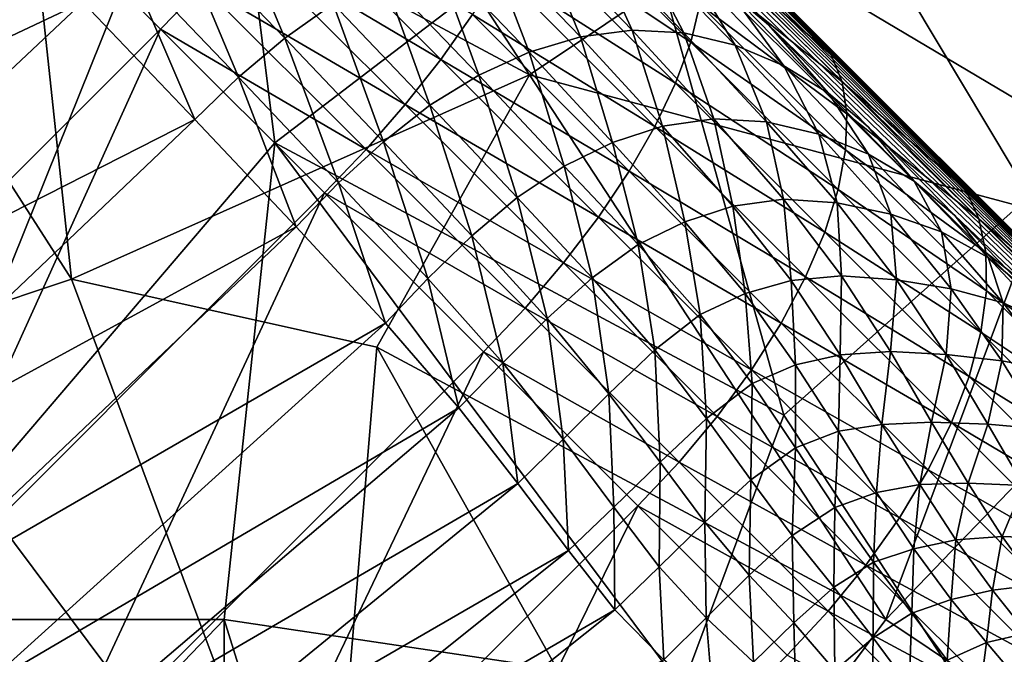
# Model space of a CAD drawing. Extents: x -0.3 to 0.3, y -0.266 to 0.266.
# Tile 241 of 430: x 0.133 to 0.159, y -0.164 to -0.148. Entities that reach past the tile are written whole.
import ezdxf

# ---------------------------------------------------------------- set-up
doc = ezdxf.new("R2010")
doc.units = 0

msp = doc.modelspace()

# ---------------------------------------------------------------- linework, layer by layer
for points in [[(0.09051, -0.084552, 0.651207), (0.126496, -0.120455, 0.707415), (0.181324, -0.175246, 0.661847)], [(0.099163, -0.093314, 0.641935), (0.09051, -0.084552, 0.651207), (0.181324, -0.175246, 0.661847)], [(0.10117, -0.095342, 0.639939), (0.099163, -0.093314, 0.641935), (0.181324, -0.175246, 0.661847)], [(0.103137, -0.097329, 0.637953), (0.10117, -0.095342, 0.639939), (0.181324, -0.175246, 0.661847)], [(0.105063, -0.099277, 0.635977), (0.103137, -0.097329, 0.637953), (0.181324, -0.175246, 0.661847)], [(0.106947, -0.101182, 0.634012), (0.105063, -0.099277, 0.635977), (0.181324, -0.175246, 0.661847)], [(0.108791, -0.103046, 0.63206), (0.106947, -0.101182, 0.634012), (0.181324, -0.175246, 0.661847)], [(0.110597, -0.104872, 0.630117), (0.108791, -0.103046, 0.63206), (0.181324, -0.175246, 0.661847)], [(0.112365, -0.10666, 0.628184), (0.110597, -0.104872, 0.630117), (0.181324, -0.175246, 0.661847)], [(0.114196, -0.108513, 0.626145), (0.112365, -0.10666, 0.628184), (0.181324, -0.175246, 0.661847)], [(0.122967, -0.117392, 0.615906), (0.114196, -0.108513, 0.626145), (0.181324, -0.175246, 0.661847)], [(0.13904, -0.189364, 0.684081), (0.110952, -0.161254, 0.7044), (0.061477, -0.111783, 0.659767)], [(0.175262, -0.224776, 0.584312), (0.13904, -0.189364, 0.684081), (0.061477, -0.111783, 0.659767)], [(0.175262, -0.224776, 0.584312), (0.061477, -0.111783, 0.659767), (0.073212, -0.1233, 0.639939)], [(0.12874, -0.123242, 0.608537), (0.122967, -0.117392, 0.615906), (0.181324, -0.175246, 0.661847)], [(0.126496, -0.120455, 0.707415), (0.143063, -0.137017, 0.702836), (0.157558, -0.1515, 0.693811)], [(0.126496, -0.120455, 0.707415), (0.157558, -0.1515, 0.693811), (0.181324, -0.175246, 0.661847)], [(0.175262, -0.224776, 0.584312), (0.073212, -0.1233, 0.639939), (0.0752, -0.125267, 0.637953)], [(0.133945, -0.128523, 0.601386), (0.12874, -0.123242, 0.608537), (0.181324, -0.175246, 0.661847)], [(0.175262, -0.224776, 0.584312), (0.0752, -0.125267, 0.637953), (0.077147, -0.127193, 0.635977)], [(0.175262, -0.224776, 0.584312), (0.077147, -0.127193, 0.635977), (0.079052, -0.129077, 0.634012)], [(0.138642, -0.133293, 0.594416), (0.133945, -0.128523, 0.601386), (0.181324, -0.175246, 0.661847)], [(0.175262, -0.224776, 0.584312), (0.079052, -0.129077, 0.634012), (0.080917, -0.130921, 0.63206)], [(0.175262, -0.224776, 0.584312), (0.080917, -0.130921, 0.63206), (0.082743, -0.132727, 0.630117)], [(0.175262, -0.224776, 0.584312), (0.082743, -0.132727, 0.630117), (0.08453, -0.134494, 0.628184)], [(0.181324, -0.175246, 0.661847), (0.14286, -0.137582, 0.587633), (0.138642, -0.133293, 0.594416)], [(0.149363, -0.143842, 0.711776), (0.157291, -0.133228, 0.711732), (0.161255, -0.150918, 0.7117)], [(0.161255, -0.150918, 0.7117), (0.157291, -0.133228, 0.711732), (0.163898, -0.142073, 0.711689)], [(0.175262, -0.224776, 0.584312), (0.08453, -0.134494, 0.628184), (0.086383, -0.136326, 0.626145)], [(0.14672, -0.149149, 0.774531), (0.13747, -0.134997, 0.77331), (0.133506, -0.142073, 0.773228)], [(0.14672, -0.149149, 0.774531), (0.154648, -0.143842, 0.775106), (0.13747, -0.134997, 0.77331)], [(0.175262, -0.224776, 0.584312), (0.086383, -0.136326, 0.626145), (0.095262, -0.145097, 0.615906)], [(0.143063, -0.137017, 0.702836), (0.150552, -0.144501, 0.698878), (0.157558, -0.1515, 0.693811)], [(0.181324, -0.175246, 0.661847), (0.146627, -0.141418, 0.58104), (0.14286, -0.137582, 0.587633)], [(0.129542, -0.163301, 0.711899), (0.12822, -0.14738, 0.711912), (0.138792, -0.140304, 0.711826)], [(0.129542, -0.163301, 0.711899), (0.138792, -0.140304, 0.711826), (0.140113, -0.150918, 0.711826)], [(0.140113, -0.150918, 0.711826), (0.138792, -0.140304, 0.711826), (0.149363, -0.143842, 0.711776)], [(0.181324, -0.175246, 0.661847), (0.149973, -0.144831, 0.574642), (0.146627, -0.141418, 0.58104)], [(0.134827, -0.154456, 0.773722), (0.133506, -0.142073, 0.773228), (0.126899, -0.142073, 0.772724)], [(0.129542, -0.156225, 0.773374), (0.134827, -0.154456, 0.773722), (0.126899, -0.142073, 0.772724)], [(0.134827, -0.154456, 0.773722), (0.14672, -0.149149, 0.774531), (0.133506, -0.142073, 0.773228)], [(0.159934, -0.152687, 0.775743), (0.159934, -0.142073, 0.775523), (0.154648, -0.143842, 0.775106)], [(0.132762, -0.143578, 0.716042), (0.125832, -0.159275, 0.7143), (0.137145, -0.147962, 0.7143)], [(0.132762, -0.143578, 0.716042), (0.137145, -0.147962, 0.7143), (0.13823, -0.146833, 0.714202)], [(0.135123, -0.147261, 0.567939), (0.121294, -0.153793, 0.573725), (0.131762, -0.143736, 0.573808)], [(0.140113, -0.150918, 0.711826), (0.149363, -0.143842, 0.711776), (0.153327, -0.157994, 0.711758)], [(0.14672, -0.149149, 0.774531), (0.159934, -0.152687, 0.775743), (0.154648, -0.143842, 0.775106)], [(0.153327, -0.157994, 0.711758), (0.149363, -0.143842, 0.711776), (0.161255, -0.150918, 0.7117)], [(0.140366, -0.148197, 0.562429), (0.137485, -0.145198, 0.568142), (0.138761, -0.144341, 0.568403)], [(0.140366, -0.148197, 0.562429), (0.138761, -0.144341, 0.568403), (0.14162, -0.147305, 0.562657)], [(0.146517, -0.145365, 0.708948), (0.150906, -0.1483, 0.705568), (0.146952, -0.144347, 0.707842)], [(0.146952, -0.144347, 0.707842), (0.150906, -0.1483, 0.705568), (0.151146, -0.147318, 0.704372)], [(0.139253, -0.145682, 0.713909), (0.144418, -0.148749, 0.711386), (0.140196, -0.144527, 0.713427)], [(0.140196, -0.144527, 0.713427), (0.144418, -0.148749, 0.711386), (0.145239, -0.147585, 0.710735)], [(0.150931, -0.145012, 0.700312), (0.154112, -0.148059, 0.696484), (0.150552, -0.144501, 0.698878)], [(0.150552, -0.144501, 0.698878), (0.154112, -0.148059, 0.696484), (0.157558, -0.1515, 0.693811)], [(0.151921, -0.146997, 0.567592), (0.149973, -0.144831, 0.574642), (0.152924, -0.147848, 0.568446)], [(0.181324, -0.175246, 0.661847), (0.152924, -0.147848, 0.568446), (0.149973, -0.144831, 0.574642)], [(0.175262, -0.224776, 0.584312), (0.095262, -0.145097, 0.615906), (0.101112, -0.15087, 0.608537)], [(0.151159, -0.14566, 0.701722), (0.154549, -0.148628, 0.69788), (0.150931, -0.145012, 0.700312)], [(0.150931, -0.145012, 0.700312), (0.154549, -0.148628, 0.69788), (0.154112, -0.148059, 0.696484)], [(0.139168, -0.14921, 0.562298), (0.136268, -0.146182, 0.567988), (0.137485, -0.145198, 0.568142)], [(0.139168, -0.14921, 0.562298), (0.137485, -0.145198, 0.568142), (0.140366, -0.148197, 0.562429)], [(0.148043, -0.148166, 0.558261), (0.14559, -0.145612, 0.563913), (0.146926, -0.145435, 0.564509)], [(0.145943, -0.146451, 0.709918), (0.150515, -0.149363, 0.706648), (0.146517, -0.145365, 0.708948)], [(0.146517, -0.145365, 0.708948), (0.150515, -0.149363, 0.706648), (0.150906, -0.1483, 0.705568)], [(0.148043, -0.148166, 0.558261), (0.146926, -0.145435, 0.564509), (0.149384, -0.147987, 0.558805)], [(0.149384, -0.147987, 0.558805), (0.146926, -0.145435, 0.564509), (0.148252, -0.145492, 0.565188)], [(0.13823, -0.146833, 0.714202), (0.143494, -0.149922, 0.711859), (0.139253, -0.145682, 0.713909)], [(0.139253, -0.145682, 0.713909), (0.143494, -0.149922, 0.711859), (0.144418, -0.148749, 0.711386)], [(0.146709, -0.148561, 0.5578), (0.144252, -0.145997, 0.563404), (0.14559, -0.145612, 0.563913)], [(0.146709, -0.148561, 0.5578), (0.14559, -0.145612, 0.563913), (0.148043, -0.148166, 0.558261)], [(0.149384, -0.147987, 0.558805), (0.148252, -0.145492, 0.565188), (0.150731, -0.148056, 0.559432)], [(0.150731, -0.148056, 0.559432), (0.148252, -0.145492, 0.565188), (0.149553, -0.145793, 0.565943)], [(0.151231, -0.146433, 0.703083), (0.154834, -0.149332, 0.699251), (0.151159, -0.14566, 0.701722)], [(0.151159, -0.14566, 0.701722), (0.154834, -0.149332, 0.699251), (0.154549, -0.148628, 0.69788)], [(0.150731, -0.148056, 0.559432), (0.149553, -0.145793, 0.565943), (0.152062, -0.148379, 0.560134)], [(0.152062, -0.148379, 0.560134), (0.149553, -0.145793, 0.565943), (0.150789, -0.146307, 0.566752)], [(0.138035, -0.150309, 0.56226), (0.135123, -0.147261, 0.567939), (0.136268, -0.146182, 0.567988)], [(0.138035, -0.150309, 0.56226), (0.136268, -0.146182, 0.567988), (0.139168, -0.14921, 0.562298)], [(0.145402, -0.149158, 0.557426), (0.142921, -0.146565, 0.562983), (0.144252, -0.145997, 0.563404)], [(0.145402, -0.149158, 0.557426), (0.144252, -0.145997, 0.563404), (0.146709, -0.148561, 0.5578)], [(0.145239, -0.147585, 0.710735), (0.149979, -0.150487, 0.707596), (0.145943, -0.146451, 0.709918)], [(0.145943, -0.146451, 0.709918), (0.149979, -0.150487, 0.707596), (0.150515, -0.149363, 0.706648)], [(0.152062, -0.148379, 0.560134), (0.150789, -0.146307, 0.566752), (0.153325, -0.148911, 0.560886)], [(0.153325, -0.148911, 0.560886), (0.150789, -0.146307, 0.566752), (0.151921, -0.146997, 0.567592)], [(0.151146, -0.147318, 0.704372), (0.154961, -0.150161, 0.700575), (0.151231, -0.146433, 0.703083)], [(0.151231, -0.146433, 0.703083), (0.154961, -0.150161, 0.700575), (0.154834, -0.149332, 0.699251)], [(0.144138, -0.14994, 0.557146), (0.14162, -0.147305, 0.562657), (0.142921, -0.146565, 0.562983)], [(0.144138, -0.14994, 0.557146), (0.142921, -0.146565, 0.562983), (0.145402, -0.149158, 0.557426)], [(0.137145, -0.147962, 0.7143), (0.142483, -0.151085, 0.712146), (0.13823, -0.146833, 0.714202)], [(0.13823, -0.146833, 0.714202), (0.142483, -0.151085, 0.712146), (0.143494, -0.149922, 0.711859)], [(0.153325, -0.148911, 0.560886), (0.151921, -0.146997, 0.567592), (0.154482, -0.149622, 0.561666)], [(0.154482, -0.149622, 0.561666), (0.151921, -0.146997, 0.567592), (0.152924, -0.147848, 0.568446)], [(0.135123, -0.147261, 0.567939), (0.124632, -0.157132, 0.567813), (0.121294, -0.153793, 0.573725)], [(0.138035, -0.150309, 0.56226), (0.124632, -0.157132, 0.567813), (0.135123, -0.147261, 0.567939)], [(0.142927, -0.150888, 0.556959), (0.140366, -0.148197, 0.562429), (0.14162, -0.147305, 0.562657)], [(0.142927, -0.150888, 0.556959), (0.14162, -0.147305, 0.562657), (0.144138, -0.14994, 0.557146)], [(0.150906, -0.1483, 0.705568), (0.154928, -0.151098, 0.70183), (0.151146, -0.147318, 0.704372)], [(0.151146, -0.147318, 0.704372), (0.154928, -0.151098, 0.70183), (0.154961, -0.150161, 0.700575)], [(0.144418, -0.148749, 0.711386), (0.149308, -0.151654, 0.708395), (0.145239, -0.147585, 0.710735)], [(0.145239, -0.147585, 0.710735), (0.149308, -0.151654, 0.708395), (0.149979, -0.150487, 0.707596)], [(0.137145, -0.147962, 0.7143), (0.125832, -0.159275, 0.7143), (0.130088, -0.163531, 0.712242)], [(0.137145, -0.147962, 0.7143), (0.130088, -0.163531, 0.712242), (0.141401, -0.152218, 0.712242)], [(0.137145, -0.147962, 0.7143), (0.141401, -0.152218, 0.712242), (0.142483, -0.151085, 0.712146)], [(0.150178, -0.150486, 0.552866), (0.148043, -0.148166, 0.558261), (0.149384, -0.147987, 0.558805)], [(0.150178, -0.150486, 0.552866), (0.149384, -0.147987, 0.558805), (0.151509, -0.150294, 0.553354)], [(0.151509, -0.150294, 0.553354), (0.149384, -0.147987, 0.558805), (0.150731, -0.148056, 0.559432)], [(0.154482, -0.149622, 0.561666), (0.152924, -0.147848, 0.568446), (0.155511, -0.150497, 0.562462)], [(0.181324, -0.175246, 0.661847), (0.155511, -0.150497, 0.562462), (0.152924, -0.147848, 0.568446)], [(0.141767, -0.151958, 0.556861), (0.139168, -0.14921, 0.562298), (0.140366, -0.148197, 0.562429)], [(0.141767, -0.151958, 0.556861), (0.140366, -0.148197, 0.562429), (0.142927, -0.150888, 0.556959)], [(0.14888, -0.150904, 0.552458), (0.146709, -0.148561, 0.5578), (0.148043, -0.148166, 0.558261)], [(0.14888, -0.150904, 0.552458), (0.148043, -0.148166, 0.558261), (0.150178, -0.150486, 0.552866)], [(0.151509, -0.150294, 0.553354), (0.150731, -0.148056, 0.559432), (0.152875, -0.150369, 0.553927)], [(0.152875, -0.150369, 0.553927), (0.150731, -0.148056, 0.559432), (0.152062, -0.148379, 0.560134)], [(0.154549, -0.148628, 0.69788), (0.157558, -0.1515, 0.693811), (0.154112, -0.148059, 0.696484)], [(0.150515, -0.149363, 0.706648), (0.154736, -0.152128, 0.702992), (0.150906, -0.1483, 0.705568)], [(0.150906, -0.1483, 0.705568), (0.154736, -0.152128, 0.702992), (0.154928, -0.151098, 0.70183)], [(0.152875, -0.150369, 0.553927), (0.152062, -0.148379, 0.560134), (0.154236, -0.150691, 0.554569)], [(0.154236, -0.150691, 0.554569), (0.152062, -0.148379, 0.560134), (0.153325, -0.148911, 0.560886)], [(0.143494, -0.149922, 0.711859), (0.148513, -0.152844, 0.70903), (0.144418, -0.148749, 0.711386)], [(0.144418, -0.148749, 0.711386), (0.148513, -0.152844, 0.70903), (0.149308, -0.151654, 0.708395)], [(0.147618, -0.151519, 0.55213), (0.145402, -0.149158, 0.557426), (0.146709, -0.148561, 0.5578)], [(0.147618, -0.151519, 0.55213), (0.146709, -0.148561, 0.5578), (0.14888, -0.150904, 0.552458)], [(0.154834, -0.149332, 0.699251), (0.158051, -0.152126, 0.695163), (0.154549, -0.148628, 0.69788)], [(0.154549, -0.148628, 0.69788), (0.158051, -0.152126, 0.695163), (0.157558, -0.1515, 0.693811)], [(0.154236, -0.150691, 0.554569), (0.153325, -0.148911, 0.560886), (0.155525, -0.151207, 0.555251)], [(0.155525, -0.151207, 0.555251), (0.153325, -0.148911, 0.560886), (0.154482, -0.149622, 0.561666)], [(0.14672, -0.149149, 0.774531), (0.134827, -0.154456, 0.773722), (0.142756, -0.156225, 0.774375)], [(0.140663, -0.153099, 0.556842), (0.138035, -0.150309, 0.56226), (0.139168, -0.14921, 0.562298)], [(0.140663, -0.153099, 0.556842), (0.139168, -0.14921, 0.562298), (0.141767, -0.151958, 0.556861)], [(0.15597, -0.163301, 0.775619), (0.14672, -0.149149, 0.774531), (0.142756, -0.156225, 0.774375)], [(0.146399, -0.152332, 0.55189), (0.144138, -0.14994, 0.557146), (0.145402, -0.149158, 0.557426)], [(0.146399, -0.152332, 0.55189), (0.145402, -0.149158, 0.557426), (0.147618, -0.151519, 0.55213)], [(0.14672, -0.149149, 0.774531), (0.15597, -0.163301, 0.775619), (0.159934, -0.152687, 0.775743)], [(0.149979, -0.150487, 0.707596), (0.154388, -0.153234, 0.704044), (0.150515, -0.149363, 0.706648)], [(0.150515, -0.149363, 0.706648), (0.154388, -0.153234, 0.704044), (0.154736, -0.152128, 0.702992)], [(0.154961, -0.150161, 0.700575), (0.15839, -0.152886, 0.696491), (0.154834, -0.149332, 0.699251)], [(0.154834, -0.149332, 0.699251), (0.15839, -0.152886, 0.696491), (0.158051, -0.152126, 0.695163)], [(0.155525, -0.151207, 0.555251), (0.154482, -0.149622, 0.561666), (0.156708, -0.151911, 0.555964)], [(0.156708, -0.151911, 0.555964), (0.154482, -0.149622, 0.561666), (0.155511, -0.150497, 0.562462)], [(0.142483, -0.151085, 0.712146), (0.147608, -0.154036, 0.709492), (0.143494, -0.149922, 0.711859)], [(0.145221, -0.153335, 0.551745), (0.142927, -0.150888, 0.556959), (0.144138, -0.14994, 0.557146)], [(0.143494, -0.149922, 0.711859), (0.147608, -0.154036, 0.709492), (0.148513, -0.152844, 0.70903)], [(0.145221, -0.153335, 0.551745), (0.144138, -0.14994, 0.557146), (0.146399, -0.152332, 0.55189)], [(0.152003, -0.152562, 0.547721), (0.150178, -0.150486, 0.552866), (0.151509, -0.150294, 0.553354)], [(0.152003, -0.152562, 0.547721), (0.151509, -0.150294, 0.553354), (0.153312, -0.152378, 0.548159)], [(0.153312, -0.152378, 0.548159), (0.151509, -0.150294, 0.553354), (0.152875, -0.150369, 0.553927)], [(0.154928, -0.151098, 0.70183), (0.15857, -0.153768, 0.697774), (0.154961, -0.150161, 0.700575)], [(0.154961, -0.150161, 0.700575), (0.15857, -0.153768, 0.697774), (0.15839, -0.152886, 0.696491)], [(0.138035, -0.150309, 0.56226), (0.127657, -0.160192, 0.56216), (0.124632, -0.157132, 0.567813)], [(0.140663, -0.153099, 0.556842), (0.127657, -0.160192, 0.56216), (0.138035, -0.150309, 0.56226)], [(0.150753, -0.152964, 0.547356), (0.14888, -0.150904, 0.552458), (0.150178, -0.150486, 0.552866)], [(0.149308, -0.151654, 0.708395), (0.15389, -0.154397, 0.704966), (0.149979, -0.150487, 0.707596)], [(0.149979, -0.150487, 0.707596), (0.15389, -0.154397, 0.704966), (0.154388, -0.153234, 0.704044)], [(0.150753, -0.152964, 0.547356), (0.150178, -0.150486, 0.552866), (0.152003, -0.152562, 0.547721)], [(0.153312, -0.152378, 0.548159), (0.152875, -0.150369, 0.553927), (0.15471, -0.152471, 0.548683)], [(0.15471, -0.152471, 0.548683), (0.152875, -0.150369, 0.553927), (0.154236, -0.150691, 0.554569)], [(0.156708, -0.151911, 0.555964), (0.155511, -0.150497, 0.562462), (0.157761, -0.152807, 0.556698)], [(0.181324, -0.175246, 0.661847), (0.157761, -0.152807, 0.556698), (0.155511, -0.150497, 0.562462)], [(0.15471, -0.152471, 0.548683), (0.154236, -0.150691, 0.554569), (0.156101, -0.152765, 0.549256)], [(0.156101, -0.152765, 0.549256), (0.154236, -0.150691, 0.554569), (0.155525, -0.151207, 0.555251)], [(0.175262, -0.224776, 0.584312), (0.101112, -0.15087, 0.608537), (0.106393, -0.156075, 0.601386)], [(0.138792, -0.163301, 0.711831), (0.129542, -0.163301, 0.711899), (0.140113, -0.150918, 0.711826)], [(0.138792, -0.163301, 0.711831), (0.140113, -0.150918, 0.711826), (0.150684, -0.16507, 0.711756)], [(0.150684, -0.16507, 0.711756), (0.140113, -0.150918, 0.711826), (0.153327, -0.157994, 0.711758)], [(0.144083, -0.154444, 0.551673), (0.141767, -0.151958, 0.556861), (0.142927, -0.150888, 0.556959)], [(0.144083, -0.154444, 0.551673), (0.142927, -0.150888, 0.556959), (0.145221, -0.153335, 0.551745)], [(0.14954, -0.153559, 0.547062), (0.147618, -0.151519, 0.55213), (0.14888, -0.150904, 0.552458)], [(0.14954, -0.153559, 0.547062), (0.14888, -0.150904, 0.552458), (0.150753, -0.152964, 0.547356)], [(0.162577, -0.172146, 0.711677), (0.153327, -0.157994, 0.711758), (0.161255, -0.150918, 0.7117)], [(0.15597, -0.163301, 0.775619), (0.167862, -0.150918, 0.776338), (0.159934, -0.152687, 0.775743)], [(0.163898, -0.168608, 0.776325), (0.167862, -0.150918, 0.776338), (0.15597, -0.163301, 0.775619)], [(0.141401, -0.152218, 0.712242), (0.146608, -0.15521, 0.709773), (0.142483, -0.151085, 0.712146)], [(0.142483, -0.151085, 0.712146), (0.146608, -0.15521, 0.709773), (0.147608, -0.154036, 0.709492)], [(0.154736, -0.152128, 0.702992), (0.158588, -0.154756, 0.698989), (0.154928, -0.151098, 0.70183)], [(0.154928, -0.151098, 0.70183), (0.158588, -0.154756, 0.698989), (0.15857, -0.153768, 0.697774)], [(0.156101, -0.152765, 0.549256), (0.155525, -0.151207, 0.555251), (0.157418, -0.153225, 0.549858)], [(0.157418, -0.153225, 0.549858), (0.155525, -0.151207, 0.555251), (0.156708, -0.151911, 0.555964)], [(0.14835, -0.154419, 0.546868), (0.146399, -0.152332, 0.55189), (0.147618, -0.151519, 0.55213)], [(0.14835, -0.154419, 0.546868), (0.147618, -0.151519, 0.55213), (0.14954, -0.153559, 0.547062)], [(0.158051, -0.152126, 0.695163), (0.16089, -0.154829, 0.690856), (0.157558, -0.1515, 0.693811)], [(0.157558, -0.1515, 0.693811), (0.16089, -0.154829, 0.690856), (0.164116, -0.158051, 0.687614)], [(0.157558, -0.1515, 0.693811), (0.164116, -0.158051, 0.687614), (0.170255, -0.164182, 0.680251)], [(0.157558, -0.1515, 0.693811), (0.170255, -0.164182, 0.680251), (0.181324, -0.175246, 0.661847)], [(0.148513, -0.152844, 0.70903), (0.153251, -0.155596, 0.705743), (0.149308, -0.151654, 0.708395)], [(0.149308, -0.151654, 0.708395), (0.153251, -0.155596, 0.705743), (0.15389, -0.154397, 0.704966)], [(0.142981, -0.155598, 0.551663), (0.140663, -0.153099, 0.556842), (0.141767, -0.151958, 0.556861)], [(0.142981, -0.155598, 0.551663), (0.141767, -0.151958, 0.556861), (0.144083, -0.154444, 0.551673)], [(0.157418, -0.153225, 0.549858), (0.156708, -0.151911, 0.555964), (0.158628, -0.153897, 0.550496)], [(0.158628, -0.153897, 0.550496), (0.156708, -0.151911, 0.555964), (0.157761, -0.152807, 0.556698)], [(0.141401, -0.152218, 0.712242), (0.130088, -0.163531, 0.712242), (0.134217, -0.16766, 0.709867)], [(0.141401, -0.152218, 0.712242), (0.134217, -0.16766, 0.709867), (0.14553, -0.156347, 0.709867)], [(0.141401, -0.152218, 0.712242), (0.14553, -0.156347, 0.709867), (0.146608, -0.15521, 0.709773)], [(0.147179, -0.155477, 0.546762), (0.145221, -0.153335, 0.551745), (0.146399, -0.152332, 0.55189)], [(0.147179, -0.155477, 0.546762), (0.146399, -0.152332, 0.55189), (0.14835, -0.154419, 0.546868)], [(0.154388, -0.153234, 0.704044), (0.158442, -0.155834, 0.700115), (0.154736, -0.152128, 0.702992)], [(0.154736, -0.152128, 0.702992), (0.158442, -0.155834, 0.700115), (0.158588, -0.154756, 0.698989)], [(0.15839, -0.152886, 0.696491), (0.161437, -0.15551, 0.692159), (0.158051, -0.152126, 0.695163)], [(0.158051, -0.152126, 0.695163), (0.161437, -0.15551, 0.692159), (0.16089, -0.154829, 0.690856)], [(0.152318, -0.154828, 0.542516), (0.150753, -0.152964, 0.547356), (0.152003, -0.152562, 0.547721)], [(0.153515, -0.154494, 0.542854), (0.152003, -0.152562, 0.547721), (0.153312, -0.152378, 0.548159)], [(0.152318, -0.154828, 0.542516), (0.152003, -0.152562, 0.547721), (0.153515, -0.154494, 0.542854)], [(0.153515, -0.154494, 0.542854), (0.153312, -0.152378, 0.548159), (0.15482, -0.154373, 0.543259)], [(0.15482, -0.154373, 0.543259), (0.153312, -0.152378, 0.548159), (0.15471, -0.152471, 0.548683)], [(0.15482, -0.154373, 0.543259), (0.15471, -0.152471, 0.548683), (0.156252, -0.154476, 0.543732)], [(0.156252, -0.154476, 0.543732), (0.15471, -0.152471, 0.548683), (0.156101, -0.152765, 0.549256)], [(0.147608, -0.154036, 0.709492), (0.152482, -0.156812, 0.706361), (0.148513, -0.152844, 0.70903)], [(0.148513, -0.152844, 0.70903), (0.152482, -0.156812, 0.706361), (0.153251, -0.155596, 0.705743)], [(0.156252, -0.154476, 0.543732), (0.156101, -0.152765, 0.549256), (0.157672, -0.15471, 0.54423)], [(0.157672, -0.15471, 0.54423), (0.156101, -0.152765, 0.549256), (0.157418, -0.153225, 0.549858)], [(0.158628, -0.153897, 0.550496), (0.157761, -0.152807, 0.556698), (0.159702, -0.154806, 0.551169)], [(0.181324, -0.175246, 0.661847), (0.159702, -0.154806, 0.551169), (0.157761, -0.152807, 0.556698)], [(0.140663, -0.153099, 0.556842), (0.130334, -0.162911, 0.556737), (0.127657, -0.160192, 0.56216)], [(0.142981, -0.155598, 0.551663), (0.130334, -0.162911, 0.556737), (0.140663, -0.153099, 0.556842)], [(0.151153, -0.155375, 0.542249), (0.14954, -0.153559, 0.547062), (0.150753, -0.152964, 0.547356)], [(0.151153, -0.155375, 0.542249), (0.150753, -0.152964, 0.547356), (0.152318, -0.154828, 0.542516)], [(0.15857, -0.153768, 0.697774), (0.16183, -0.156324, 0.69344), (0.15839, -0.152886, 0.696491)], [(0.15839, -0.152886, 0.696491), (0.16183, -0.156324, 0.69344), (0.161437, -0.15551, 0.692159)], [(0.146028, -0.156628, 0.546715), (0.144083, -0.154444, 0.551673), (0.145221, -0.153335, 0.551745)], [(0.146028, -0.156628, 0.546715), (0.145221, -0.153335, 0.551745), (0.147179, -0.155477, 0.546762)], [(0.15389, -0.154397, 0.704966), (0.158137, -0.156982, 0.701134), (0.154388, -0.153234, 0.704044)], [(0.154388, -0.153234, 0.704044), (0.158137, -0.156982, 0.701134), (0.158442, -0.155834, 0.700115)], [(0.157672, -0.15471, 0.54423), (0.157418, -0.153225, 0.549858), (0.159021, -0.155075, 0.544742)], [(0.159021, -0.155075, 0.544742), (0.157418, -0.153225, 0.549858), (0.158628, -0.153897, 0.550496)], [(0.149971, -0.156294, 0.542105), (0.14835, -0.154419, 0.546868), (0.14954, -0.153559, 0.547062)], [(0.149971, -0.156294, 0.542105), (0.14954, -0.153559, 0.547062), (0.151153, -0.155375, 0.542249)], [(0.158588, -0.154756, 0.698989), (0.162062, -0.157257, 0.694677), (0.15857, -0.153768, 0.697774)], [(0.15857, -0.153768, 0.697774), (0.162062, -0.157257, 0.694677), (0.16183, -0.156324, 0.69344)], [(0.146608, -0.15521, 0.709773), (0.151595, -0.158023, 0.706811), (0.147608, -0.154036, 0.709492)], [(0.147608, -0.154036, 0.709492), (0.151595, -0.158023, 0.706811), (0.152482, -0.156812, 0.706361)], [(0.159021, -0.155075, 0.544742), (0.158628, -0.153897, 0.550496), (0.160265, -0.155646, 0.545286)], [(0.160265, -0.155646, 0.545286), (0.158628, -0.153897, 0.550496), (0.159702, -0.154806, 0.551169)], [(0.154787, -0.156426, 0.538311), (0.153515, -0.154494, 0.542854), (0.15482, -0.154373, 0.543259)], [(0.154787, -0.156426, 0.538311), (0.15482, -0.154373, 0.543259), (0.156089, -0.156332, 0.538672)], [(0.156089, -0.156332, 0.538672), (0.15482, -0.154373, 0.543259), (0.156252, -0.154476, 0.543732)], [(0.129542, -0.156225, 0.773374), (0.141434, -0.172146, 0.774677), (0.134827, -0.154456, 0.773722)], [(0.142756, -0.156225, 0.774375), (0.134827, -0.154456, 0.773722), (0.141434, -0.172146, 0.774677)], [(0.144887, -0.157799, 0.546712), (0.142981, -0.155598, 0.551663), (0.144083, -0.154444, 0.551673)], [(0.144887, -0.157799, 0.546712), (0.144083, -0.154444, 0.551673), (0.146028, -0.156628, 0.546715)], [(0.148779, -0.157435, 0.542044), (0.147179, -0.155477, 0.546762), (0.14835, -0.154419, 0.546868)], [(0.148779, -0.157435, 0.542044), (0.14835, -0.154419, 0.546868), (0.149971, -0.156294, 0.542105)], [(0.15363, -0.156685, 0.537997), (0.152318, -0.154828, 0.542516), (0.153515, -0.154494, 0.542854)], [(0.153251, -0.155596, 0.705743), (0.157676, -0.158182, 0.702027), (0.15389, -0.154397, 0.704966)], [(0.15363, -0.156685, 0.537997), (0.153515, -0.154494, 0.542854), (0.154787, -0.156426, 0.538311)], [(0.15389, -0.154397, 0.704966), (0.157676, -0.158182, 0.702027), (0.158137, -0.156982, 0.701134)], [(0.156089, -0.156332, 0.538672), (0.156252, -0.154476, 0.543732), (0.15754, -0.156411, 0.539087)], [(0.15754, -0.156411, 0.539087), (0.156252, -0.154476, 0.543732), (0.157672, -0.15471, 0.54423)], [(0.1525, -0.157168, 0.53775), (0.151153, -0.155375, 0.542249), (0.152318, -0.154828, 0.542516)], [(0.1525, -0.157168, 0.53775), (0.152318, -0.154828, 0.542516), (0.15363, -0.156685, 0.537997)], [(0.15754, -0.156411, 0.539087), (0.157672, -0.15471, 0.54423), (0.158985, -0.156579, 0.53951)], [(0.158985, -0.156579, 0.53951), (0.157672, -0.15471, 0.54423), (0.159021, -0.155075, 0.544742)], [(0.158442, -0.155834, 0.700115), (0.162128, -0.158295, 0.695849), (0.158588, -0.154756, 0.698989)], [(0.158588, -0.154756, 0.698989), (0.162128, -0.158295, 0.695849), (0.162062, -0.157257, 0.694677)], [(0.158985, -0.156579, 0.53951), (0.159021, -0.155075, 0.544742), (0.160362, -0.156833, 0.53993)], [(0.160362, -0.156833, 0.53993), (0.159021, -0.155075, 0.544742), (0.160265, -0.155646, 0.545286)], [(0.14553, -0.156347, 0.709867), (0.150606, -0.159208, 0.707084), (0.146608, -0.15521, 0.709773)], [(0.146608, -0.15521, 0.709773), (0.150606, -0.159208, 0.707084), (0.151595, -0.158023, 0.706811)], [(0.15132, -0.158078, 0.537631), (0.149971, -0.156294, 0.542105), (0.151153, -0.155375, 0.542249)], [(0.15132, -0.158078, 0.537631), (0.151153, -0.155375, 0.542249), (0.1525, -0.157168, 0.53775)], [(0.142981, -0.155598, 0.551663), (0.132512, -0.165068, 0.551463), (0.130334, -0.162911, 0.556737)], [(0.144887, -0.157799, 0.546712), (0.132512, -0.165068, 0.551463), (0.142981, -0.155598, 0.551663)], [(0.147591, -0.158616, 0.542018), (0.146028, -0.156628, 0.546715), (0.147179, -0.155477, 0.546762)], [(0.147591, -0.158616, 0.542018), (0.147179, -0.155477, 0.546762), (0.148779, -0.157435, 0.542044)], [(0.152482, -0.156812, 0.706361), (0.157068, -0.159413, 0.702779), (0.153251, -0.155596, 0.705743)], [(0.153251, -0.155596, 0.705743), (0.157068, -0.159413, 0.702779), (0.157676, -0.158182, 0.702027)], [(0.158137, -0.156982, 0.701134), (0.162028, -0.159418, 0.696935), (0.158442, -0.155834, 0.700115)], [(0.158442, -0.155834, 0.700115), (0.162028, -0.159418, 0.696935), (0.162128, -0.158295, 0.695849)], [(0.106393, -0.156075, 0.601386), (0.111163, -0.160772, 0.594416), (0.175262, -0.224776, 0.584312)], [(0.133506, -0.172146, 0.77411), (0.129542, -0.156225, 0.773374), (0.121613, -0.161532, 0.77299)], [(0.141434, -0.172146, 0.774677), (0.129542, -0.156225, 0.773374), (0.133506, -0.172146, 0.77411)], [(0.14553, -0.156347, 0.709867), (0.134217, -0.16766, 0.709867), (0.138219, -0.171661, 0.707175)], [(0.14553, -0.156347, 0.709867), (0.138219, -0.171661, 0.707175), (0.149532, -0.160348, 0.707175)], [(0.150684, -0.170377, 0.775339), (0.142756, -0.156225, 0.774375), (0.141434, -0.172146, 0.774677)], [(0.150684, -0.170377, 0.775339), (0.15597, -0.163301, 0.775619), (0.142756, -0.156225, 0.774375)], [(0.14553, -0.156347, 0.709867), (0.149532, -0.160348, 0.707175), (0.150606, -0.159208, 0.707084)], [(0.150111, -0.15921, 0.537587), (0.148779, -0.157435, 0.542044), (0.149971, -0.156294, 0.542105)], [(0.150111, -0.15921, 0.537587), (0.149971, -0.156294, 0.542105), (0.15132, -0.158078, 0.537631)], [(0.15474, -0.158409, 0.533789), (0.15363, -0.156685, 0.537997), (0.154787, -0.156426, 0.538311)], [(0.15474, -0.158409, 0.533789), (0.154787, -0.156426, 0.538311), (0.155872, -0.158229, 0.534078)], [(0.155872, -0.158229, 0.534078), (0.154787, -0.156426, 0.538311), (0.156089, -0.156332, 0.538672)], [(0.155872, -0.158229, 0.534078), (0.156089, -0.156332, 0.538672), (0.157158, -0.158169, 0.534397)], [(0.157158, -0.158169, 0.534397), (0.156089, -0.156332, 0.538672), (0.15754, -0.156411, 0.539087)], [(0.157158, -0.158169, 0.534397), (0.15754, -0.156411, 0.539087), (0.158619, -0.158228, 0.534751)], [(0.158619, -0.158228, 0.534751), (0.15754, -0.156411, 0.539087), (0.158985, -0.156579, 0.53951)], [(0.146417, -0.159764, 0.54201), (0.144887, -0.157799, 0.546712), (0.146028, -0.156628, 0.546715)], [(0.146417, -0.159764, 0.54201), (0.146028, -0.156628, 0.546715), (0.147591, -0.158616, 0.542018)], [(0.15363, -0.158841, 0.533569), (0.1525, -0.157168, 0.53775), (0.15363, -0.156685, 0.537997)], [(0.15363, -0.158841, 0.533569), (0.15363, -0.156685, 0.537997), (0.15474, -0.158409, 0.533789)], [(0.158619, -0.158228, 0.534751), (0.158985, -0.156579, 0.53951), (0.16008, -0.158353, 0.535106)], [(0.16008, -0.158353, 0.535106), (0.158985, -0.156579, 0.53951), (0.160362, -0.156833, 0.53993)], [(0.151595, -0.158023, 0.706811), (0.156324, -0.160654, 0.703378), (0.152482, -0.156812, 0.706361)], [(0.152482, -0.156812, 0.706361), (0.156324, -0.160654, 0.703378), (0.157068, -0.159413, 0.702779)], [(0.152466, -0.15967, 0.533464), (0.15132, -0.158078, 0.537631), (0.1525, -0.157168, 0.53775)], [(0.152466, -0.15967, 0.533464), (0.1525, -0.157168, 0.53775), (0.15363, -0.158841, 0.533569)], [(0.157676, -0.158182, 0.702027), (0.161763, -0.160608, 0.697917), (0.158137, -0.156982, 0.701134)], [(0.158137, -0.156982, 0.701134), (0.161763, -0.160608, 0.697917), (0.162028, -0.159418, 0.696935)], [(0.148911, -0.16038, 0.537571), (0.147591, -0.158616, 0.542018), (0.148779, -0.157435, 0.542044)], [(0.148911, -0.16038, 0.537571), (0.148779, -0.157435, 0.542044), (0.150111, -0.15921, 0.537587)], [(0.144887, -0.157799, 0.546712), (0.134313, -0.166818, 0.546387), (0.132512, -0.165068, 0.551463)], [(0.146417, -0.159764, 0.54201), (0.134313, -0.166818, 0.546387), (0.144887, -0.157799, 0.546712)], [(0.151273, -0.160769, 0.533445), (0.150111, -0.15921, 0.537587), (0.15132, -0.158078, 0.537631)], [(0.150606, -0.159208, 0.707084), (0.155455, -0.161883, 0.703814), (0.151595, -0.158023, 0.706811)], [(0.162577, -0.172146, 0.711677), (0.150684, -0.16507, 0.711756), (0.153327, -0.157994, 0.711758)], [(0.151273, -0.160769, 0.533445), (0.15132, -0.158078, 0.537631), (0.152466, -0.15967, 0.533464)], [(0.151595, -0.158023, 0.706811), (0.155455, -0.161883, 0.703814), (0.156324, -0.160654, 0.703378)], [(0.15685, -0.159795, 0.530062), (0.155872, -0.158229, 0.534078), (0.157158, -0.158169, 0.534397)], [(0.15685, -0.159795, 0.530062), (0.157158, -0.158169, 0.534397), (0.158108, -0.159755, 0.53035)], [(0.157068, -0.159413, 0.702779), (0.161338, -0.161844, 0.698778), (0.157676, -0.158182, 0.702027)], [(0.158108, -0.159755, 0.53035), (0.157158, -0.158169, 0.534397), (0.158619, -0.158228, 0.534751)], [(0.157676, -0.158182, 0.702027), (0.161338, -0.161844, 0.698778), (0.161763, -0.160608, 0.697917)], [(0.154646, -0.160385, 0.529609), (0.15363, -0.158841, 0.533569), (0.15474, -0.158409, 0.533789)], [(0.154646, -0.160385, 0.529609), (0.15474, -0.158409, 0.533789), (0.15573, -0.160001, 0.529812)], [(0.15573, -0.160001, 0.529812), (0.15474, -0.158409, 0.533789), (0.155872, -0.158229, 0.534078)], [(0.15573, -0.160001, 0.529812), (0.155872, -0.158229, 0.534078), (0.15685, -0.159795, 0.530062)], [(0.158108, -0.159755, 0.53035), (0.158619, -0.158228, 0.534751), (0.159546, -0.159819, 0.530662)], [(0.159546, -0.159819, 0.530662), (0.158619, -0.158228, 0.534751), (0.16008, -0.158353, 0.535106)], [(0.147734, -0.161507, 0.537563), (0.146417, -0.159764, 0.54201), (0.147591, -0.158616, 0.542018)], [(0.147734, -0.161507, 0.537563), (0.147591, -0.158616, 0.542018), (0.148911, -0.16038, 0.537571)], [(0.153542, -0.161117, 0.529511), (0.152466, -0.15967, 0.533464), (0.15363, -0.158841, 0.533569)], [(0.153542, -0.161117, 0.529511), (0.15363, -0.158841, 0.533569), (0.154646, -0.160385, 0.529609)], [(0.150091, -0.161933, 0.533458), (0.148911, -0.16038, 0.537571), (0.150111, -0.15921, 0.537587)], [(0.149532, -0.160348, 0.707175), (0.154477, -0.16308, 0.704078), (0.150606, -0.159208, 0.707084)], [(0.150091, -0.161933, 0.533458), (0.150111, -0.15921, 0.537587), (0.151273, -0.160769, 0.533445)], [(0.150606, -0.159208, 0.707084), (0.154477, -0.16308, 0.704078), (0.155455, -0.161883, 0.703814)], [(0.156324, -0.160654, 0.703378), (0.160761, -0.163105, 0.699504), (0.157068, -0.159413, 0.702779)], [(0.157068, -0.159413, 0.702779), (0.160761, -0.163105, 0.699504), (0.161338, -0.161844, 0.698778)], [(0.152422, -0.16215, 0.52951), (0.151273, -0.160769, 0.533445), (0.152466, -0.15967, 0.533464)], [(0.152422, -0.16215, 0.52951), (0.152466, -0.15967, 0.533464), (0.153542, -0.161117, 0.529511)], [(0.157785, -0.161226, 0.526325), (0.15685, -0.159795, 0.530062), (0.158108, -0.159755, 0.53035)], [(0.157785, -0.161226, 0.526325), (0.158108, -0.159755, 0.53035), (0.158993, -0.161142, 0.526571)], [(0.158993, -0.161142, 0.526571), (0.158108, -0.159755, 0.53035), (0.159546, -0.159819, 0.530662)], [(0.146417, -0.159764, 0.54201), (0.135916, -0.168348, 0.541587), (0.134313, -0.166818, 0.546387)], [(0.147734, -0.161507, 0.537563), (0.135916, -0.168348, 0.541587), (0.146417, -0.159764, 0.54201)], [(0.155653, -0.161809, 0.525926), (0.154646, -0.160385, 0.529609), (0.15573, -0.160001, 0.529812)], [(0.155653, -0.161809, 0.525926), (0.15573, -0.160001, 0.529812), (0.156696, -0.161459, 0.526109)], [(0.156696, -0.161459, 0.526109), (0.15573, -0.160001, 0.529812), (0.15685, -0.159795, 0.530062)], [(0.156696, -0.161459, 0.526109), (0.15685, -0.159795, 0.530062), (0.157785, -0.161226, 0.526325)], [(0.158993, -0.161142, 0.526571), (0.159546, -0.159819, 0.530662), (0.160362, -0.161191, 0.526842)], [(0.149532, -0.160348, 0.707175), (0.138219, -0.171661, 0.707175), (0.142094, -0.175536, 0.704167)], [(0.149532, -0.160348, 0.707175), (0.142094, -0.175536, 0.704167), (0.153407, -0.164223, 0.704167)], [(0.148935, -0.16305, 0.533471), (0.147734, -0.161507, 0.537563), (0.148911, -0.16038, 0.537571)], [(0.148935, -0.16305, 0.533471), (0.148911, -0.16038, 0.537571), (0.150091, -0.161933, 0.533458)], [(0.149532, -0.160348, 0.707175), (0.153407, -0.164223, 0.704167), (0.154477, -0.16308, 0.704078)], [(0.154623, -0.162457, 0.52584), (0.153542, -0.161117, 0.529511), (0.154646, -0.160385, 0.529609)], [(0.154623, -0.162457, 0.52584), (0.154646, -0.160385, 0.529609), (0.155653, -0.161809, 0.525926)], [(0.111163, -0.160772, 0.594416), (0.115452, -0.16499, 0.587633), (0.175262, -0.224776, 0.584312)], [(0.15131, -0.163258, 0.529542), (0.150091, -0.161933, 0.533458), (0.151273, -0.160769, 0.533445)], [(0.15131, -0.163258, 0.529542), (0.151273, -0.160769, 0.533445), (0.152422, -0.16215, 0.52951)], [(0.155455, -0.161883, 0.703814), (0.16004, -0.16437, 0.700082), (0.156324, -0.160654, 0.703378)], [(0.156324, -0.160654, 0.703378), (0.16004, -0.16437, 0.700082), (0.160761, -0.163105, 0.699504)], [(0.13904, -0.189364, 0.684081), (0.12593, -0.176241, 0.696484), (0.110952, -0.161254, 0.7044)], [(0.153581, -0.163387, 0.525845), (0.152422, -0.16215, 0.52951), (0.153542, -0.161117, 0.529511)], [(0.153581, -0.163387, 0.525845), (0.153542, -0.161117, 0.529511), (0.154623, -0.162457, 0.52584)], [(0.157665, -0.162781, 0.522686), (0.156696, -0.161459, 0.526109), (0.157785, -0.161226, 0.526325)], [(0.157665, -0.162781, 0.522686), (0.157785, -0.161226, 0.526325), (0.158738, -0.162539, 0.522884)], [(0.158738, -0.162539, 0.522884), (0.157785, -0.161226, 0.526325), (0.158993, -0.161142, 0.526571)], [(0.158738, -0.162539, 0.522884), (0.158993, -0.161142, 0.526571), (0.159898, -0.162398, 0.523094)], [(0.159898, -0.162398, 0.523094), (0.158993, -0.161142, 0.526571), (0.160362, -0.161191, 0.526842)], [(0.126899, -0.186298, 0.774089), (0.133506, -0.172146, 0.77411), (0.121613, -0.161532, 0.77299)], [(0.147734, -0.161507, 0.537563), (0.137449, -0.169733, 0.537106), (0.135916, -0.168348, 0.541587)], [(0.148935, -0.16305, 0.533471), (0.137449, -0.169733, 0.537106), (0.147734, -0.161507, 0.537563)], [(0.156645, -0.163132, 0.522524), (0.155653, -0.161809, 0.525926), (0.156696, -0.161459, 0.526109)], [(0.156645, -0.163132, 0.522524), (0.156696, -0.161459, 0.526109), (0.157665, -0.162781, 0.522686)], [(0.150209, -0.164342, 0.529571), (0.148935, -0.16305, 0.533471), (0.150091, -0.161933, 0.533458)], [(0.150209, -0.164342, 0.529571), (0.150091, -0.161933, 0.533458), (0.15131, -0.163258, 0.529542)], [(0.154477, -0.16308, 0.704078), (0.159189, -0.165616, 0.700501), (0.155455, -0.161883, 0.703814)], [(0.155647, -0.163772, 0.52246), (0.154623, -0.162457, 0.52584), (0.155653, -0.161809, 0.525926)], [(0.155455, -0.161883, 0.703814), (0.159189, -0.165616, 0.700501), (0.16004, -0.16437, 0.700082)], [(0.155647, -0.163772, 0.52246), (0.155653, -0.161809, 0.525926), (0.156645, -0.163132, 0.522524)], [(0.152533, -0.164402, 0.525876), (0.15131, -0.163258, 0.529542), (0.152422, -0.16215, 0.52951)], [(0.152533, -0.164402, 0.525876), (0.152422, -0.16215, 0.52951), (0.153581, -0.163387, 0.525845)], [(0.154652, -0.164626, 0.522463), (0.153581, -0.163387, 0.525845), (0.154623, -0.162457, 0.52584)], [(0.154652, -0.164626, 0.522463), (0.154623, -0.162457, 0.52584), (0.155647, -0.163772, 0.52246)], [(0.158582, -0.163898, 0.519502), (0.157665, -0.162781, 0.522686), (0.158738, -0.162539, 0.522884)], [(0.158582, -0.163898, 0.519502), (0.158738, -0.162539, 0.522884), (0.159635, -0.163651, 0.519695)], [(0.159635, -0.163651, 0.519695), (0.158738, -0.162539, 0.522884), (0.159898, -0.162398, 0.523094)], [(0.157564, -0.164357, 0.519379), (0.156645, -0.163132, 0.522524), (0.157665, -0.162781, 0.522686)], [(0.157564, -0.164357, 0.519379), (0.157665, -0.162781, 0.522686), (0.158582, -0.163898, 0.519502)], [(0.148935, -0.16305, 0.533471), (0.138969, -0.171002, 0.533045), (0.137449, -0.169733, 0.537106)], [(0.150209, -0.164342, 0.529571), (0.138969, -0.171002, 0.533045), (0.148935, -0.16305, 0.533471)], [(0.126899, -0.175684, 0.711843), (0.129542, -0.163301, 0.711899), (0.138792, -0.163301, 0.711831)], [(0.126899, -0.175684, 0.711843), (0.138792, -0.163301, 0.711831), (0.138792, -0.186298, 0.711681)], [(0.145399, -0.184529, 0.711681), (0.138792, -0.163301, 0.711831), (0.150684, -0.16507, 0.711756)], [(0.145399, -0.184529, 0.711681), (0.138792, -0.186298, 0.711681), (0.138792, -0.163301, 0.711831)], [(0.151486, -0.165435, 0.525915), (0.150209, -0.164342, 0.529571), (0.15131, -0.163258, 0.529542)], [(0.163898, -0.168608, 0.776325), (0.15597, -0.163301, 0.775619), (0.150684, -0.170377, 0.775339)], [(0.151486, -0.165435, 0.525915), (0.15131, -0.163258, 0.529542), (0.152533, -0.164402, 0.525876)], [(0.153407, -0.164223, 0.704167), (0.158221, -0.166824, 0.700756), (0.154477, -0.16308, 0.704078)], [(0.154477, -0.16308, 0.704078), (0.158221, -0.166824, 0.700756), (0.159189, -0.165616, 0.700501)], [(0.156578, -0.165039, 0.519334), (0.155647, -0.163772, 0.52246), (0.156645, -0.163132, 0.522524)], [(0.156578, -0.165039, 0.519334), (0.156645, -0.163132, 0.522524), (0.157564, -0.164357, 0.519379)], [(0.128955, -0.164612, 0.712146), (0.134217, -0.16766, 0.709867), (0.130088, -0.163531, 0.712242)], [(0.153641, -0.165564, 0.522487), (0.152533, -0.164402, 0.525876), (0.153581, -0.163387, 0.525845)], [(0.153641, -0.165564, 0.522487), (0.153581, -0.163387, 0.525845), (0.154652, -0.164626, 0.522463)], [(0.155602, -0.165891, 0.519345), (0.154652, -0.164626, 0.522463), (0.155647, -0.163772, 0.52246)], [(0.155602, -0.165891, 0.519345), (0.155647, -0.163772, 0.52246), (0.156578, -0.165039, 0.519334)], [(0.159399, -0.164853, 0.516566), (0.158582, -0.163898, 0.519502), (0.159635, -0.163651, 0.519695)], [(0.158389, -0.165402, 0.516462), (0.157564, -0.164357, 0.519379), (0.158582, -0.163898, 0.519502)], [(0.158389, -0.165402, 0.516462), (0.158582, -0.163898, 0.519502), (0.159399, -0.164853, 0.516566)]]:
    msp.add_3dface(points)

doc.saveas('drawing.dxf')
